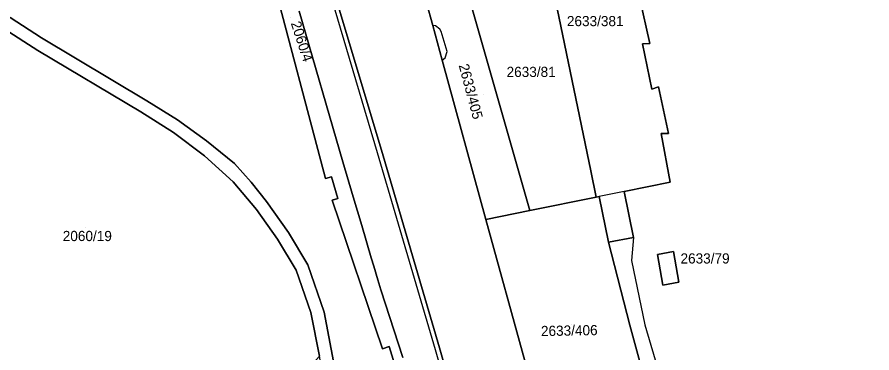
# Model space of a CAD drawing. Extents: x -263423 to -261326, y -1240067 to -1237864.
# Drawn here: x -262217.3 to -262049.1, y -1239160.9 to -1239094.9 of the extents above; entities that cross this region are included whole.
import ezdxf

# ---------------------------------------------------------------- set-up
doc = ezdxf.new("R2010")
doc.units = 0
for name, color, linetype in [('body_kn', 7, 'Continuous'), ('kladpar_druhypozemkov', 7, 'Continuous'), ('kladpar_hranice', 7, 'Continuous'), ('kladpar_parcelnecisla', 7, 'Continuous'), ('kladpar_plochy', 7, 'Continuous'), ('kladpar_sipky', 7, 'Continuous'), ('zappar_hrandruhpozemk', 7, 'Continuous')]:
    doc.layers.add(name, color=color, linetype=linetype)

msp = doc.modelspace()

# ---------------------------------------------------------------- linework, layer by layer
at = {"layer": 'body_kn'}
for p, q in [((-262135.52, -1239096.59), (-262135.52, -1239096.59)), ((-262135.52, -1239096.59), (-262135.52, -1239096.59)), ((-262134.95, -1239096.64), (-262134.95, -1239096.64)), ((-262134.12, -1239097.28), (-262134.12, -1239097.28)), ((-262133.84, -1239097.76), (-262133.84, -1239097.76)), ((-262212.51, -1239099.02), (-262212.51, -1239099.02)), ((-262094.26, -1239100.17), (-262094.26, -1239100.17)), ((-262092.78, -1239100.1), (-262092.78, -1239100.1)), ((-262213.22, -1239101.52), (-262213.22, -1239101.52)), ((-262133.08, -1239102.92), (-262133.08, -1239102.92)), ((-262132.7, -1239101.67), (-262132.7, -1239101.67)), ((-262133.65, -1239103.38), (-262133.65, -1239103.38)), ((-262133.65, -1239103.38), (-262133.65, -1239103.38)), ((-262092.4, -1239109.08), (-262092.4, -1239109.08)), ((-262091.06, -1239108.64), (-262091.06, -1239108.64)), ((-262191.75, -1239111.38), (-262191.75, -1239111.38)), ((-262192.96, -1239113.56), (-262192.96, -1239113.56)), ((-262185.77, -1239115.14), (-262185.77, -1239115.14)), ((-262186.51, -1239117.59), (-262186.51, -1239117.59)), ((-262090.58, -1239117.82), (-262090.58, -1239117.82)), ((-262089.11, -1239117.8), (-262089.11, -1239117.8)), ((-262180.02, -1239119.25), (-262180.02, -1239119.25)), ((-262145.6, -1239121.1), (-262145.6, -1239121.1)), ((-262180.42, -1239122.18), (-262180.42, -1239122.18)), ((-262146.47, -1239121.56), (-262146.47, -1239121.56)), ((-262174.53, -1239123.69), (-262174.53, -1239123.69)), ((-262153.18, -1239123.39), (-262153.18, -1239123.39)), ((-262155.42, -1239126.35), (-262155.42, -1239126.35)), ((-262104.42, -1239125.12), (-262104.42, -1239125.12)), ((-262174.77, -1239127.28), (-262174.77, -1239127.28)), ((-262171.27, -1239127.37), (-262171.27, -1239127.37)), ((-262156.6, -1239126.67), (-262156.6, -1239126.67)), ((-262088.76, -1239127.36), (-262088.76, -1239127.36)), ((-262097.86, -1239129.2), (-262097.86, -1239129.2)), ((-262097.86, -1239129.2), (-262097.86, -1239129.2)), ((-262168.21, -1239131.2), (-262168.21, -1239131.2)), ((-262155.31, -1239130.91), (-262155.31, -1239130.91)), ((-262154.17, -1239130.58), (-262154.17, -1239130.58)), ((-262151.17, -1239130.24), (-262151.17, -1239130.24)), ((-262103.35, -1239130.31), (-262103.35, -1239130.31)), ((-262103.35, -1239130.31), (-262103.35, -1239130.31)), ((-262102.76, -1239130.19), (-262102.76, -1239130.19)), ((-262170.22, -1239132.75), (-262170.22, -1239132.75)), ((-262116.41, -1239132.95), (-262116.41, -1239132.95)), ((-262125.04, -1239134.7), (-262125.04, -1239134.7)), ((-262149.48, -1239135.89), (-262149.48, -1239135.89)), ((-262163.91, -1239137.24), (-262163.91, -1239137.24)), ((-262095.97, -1239138.25), (-262095.97, -1239138.25)), ((-262095.97, -1239138.25), (-262095.97, -1239138.25)), ((-262166.08, -1239138.56), (-262166.08, -1239138.56)), ((-262100.93, -1239139.17), (-262100.93, -1239139.17)), ((-262091.28, -1239141.58), (-262091.28, -1239141.58)), ((-262088.12, -1239141.03), (-262088.12, -1239141.03)), ((-262088.12, -1239141.03), (-262088.12, -1239141.03)), ((-262147.6, -1239142.23), (-262147.6, -1239142.23)), ((-262096.42, -1239142.77), (-262096.42, -1239142.77)), ((-262162.4, -1239144.67), (-262162.4, -1239144.67)), ((-262160.12, -1239143.61), (-262160.12, -1239143.61)), ((-262147.11, -1239143.86), (-262147.11, -1239143.86)), ((-262146.3, -1239146.58), (-262146.3, -1239146.58)), ((-262090.23, -1239147.59), (-262090.23, -1239147.59)), ((-262087.1, -1239147.05), (-262087.1, -1239147.05)), ((-262145.72, -1239148.52), (-262145.72, -1239148.52)), ((-262159.52, -1239152.97), (-262159.52, -1239152.97)), ((-262159.52, -1239152.97), (-262159.52, -1239152.97)), ((-262156.89, -1239152.92), (-262156.89, -1239152.92)), ((-262096.71, -1239155.48), (-262096.71, -1239155.48)), ((-262093.8, -1239155.38), (-262093.8, -1239155.38)), ((-262145.42, -1239160.12), (-262145.42, -1239160.12)), ((-262144.12, -1239159.69), (-262144.12, -1239159.69)), ((-262134.21, -1239159.96), (-262134.21, -1239159.96)), ((-262135.06, -1239160.27), (-262135.06, -1239160.27))]:
    msp.add_line(p, q, dxfattribs=at)
at = {"layer": 'kladpar_druhypozemkov'}
for p, q in [((-262163.47, -1239095.07), (-262163.47, -1239095.07)), ((-262115.71, -1239104.21), (-262115.71, -1239104.21)), ((-262125.45, -1239110.21), (-262125.45, -1239110.21)), ((-262203.81, -1239136.2), (-262203.81, -1239136.2)), ((-262088.74, -1239143.36), (-262088.74, -1239143.36)), ((-262108.26, -1239155.41), (-262108.26, -1239155.41))]:
    msp.add_line(p, q, dxfattribs=at)
at = {"layer": 'kladpar_hranice'}
for points in [[(-262115.35, -1239081.51), (-262114.97, -1239082.89), (-262113.23, -1239082.43), (-262104.42, -1239125.12), (-262103.35, -1239130.31), (-262116.41, -1239132.95), (-262129.54, -1239087.04), (-262129.99, -1239085.46), (-262115.35, -1239081.51)], [(-262094.83, -1239091), (-262092.78, -1239100.1), (-262094.26, -1239100.17), (-262092.4, -1239109.08), (-262091.06, -1239108.64), (-262089.11, -1239117.8), (-262090.58, -1239117.82), (-262088.76, -1239127.36), (-262097.86, -1239129.2), (-262095.97, -1239138.25), (-262100.93, -1239139.17), (-262102.76, -1239130.19), (-262103.35, -1239130.31), (-262104.42, -1239125.12), (-262113.23, -1239082.43)], [(-262159.52, -1239152.97), (-262157.79, -1239161.58), (-262166.17, -1239170.73), (-262175.21, -1239179.22), (-262183.32, -1239185.67), (-262191.9, -1239191.51), (-262200.88, -1239196.68), (-262203.4, -1239191.55), (-262206.46, -1239186.73), (-262212.61, -1239179.57), (-262219.93, -1239171.34), (-262229.73, -1239161.27), (-262239.99, -1239151.67), (-262250.67, -1239142.42), (-262261.79, -1239133.66), (-262265.09, -1239130.57), (-262267.91, -1239127), (-262270.15, -1239123.07), (-262272.32, -1239119.42), (-262274.7, -1239115.92), (-262271.92, -1239107.61), (-262263.92, -1239083.08)], [(-262157.05, -1239082.84), (-262145.6, -1239121.1), (-262134.21, -1239159.96), (-262132.82, -1239164.79), (-262129.2, -1239165.19), (-262117.4, -1239162.5), (-262110.96, -1239185.93), (-262102.7, -1239216.43), (-262114.16, -1239246.49), (-262117.39, -1239247.34), (-262117.56, -1239249.94), (-262117.58, -1239250.21), (-262117.63, -1239250.61), (-262118.28, -1239257.26), (-262131.78, -1239258.5), (-262135.89, -1239260.24), (-262138.91, -1239262.49), (-262141.5, -1239264.86), (-262145.03, -1239268), (-262153.03, -1239275.68)], [(-262137.99, -1239087.62), (-262135.52, -1239096.59), (-262133.65, -1239103.38), (-262125.04, -1239134.7), (-262117.4, -1239162.5), (-262129.2, -1239165.19), (-262132.82, -1239164.79), (-262134.21, -1239159.96), (-262145.6, -1239121.1), (-262157.05, -1239082.84)], [(-262135.52, -1239096.59), (-262137.99, -1239087.62), (-262132.92, -1239086.25), (-262129.99, -1239085.46), (-262129.54, -1239087.04), (-262116.41, -1239132.95), (-262125.04, -1239134.7), (-262133.65, -1239103.38), (-262135.52, -1239096.59)], [(-262225.09, -1239330.95), (-262142.03, -1239251.08), (-262137.34, -1239246.36), (-262131.1, -1239234.72), (-262129.3, -1239223.87), (-262130.18, -1239210.72), (-262138.41, -1239178.7), (-262139.91, -1239179.16), (-262141.18, -1239174.97), (-262139.56, -1239174.44), (-262144.12, -1239159.69), (-262145.42, -1239160.12), (-262155.31, -1239130.91), (-262154.17, -1239130.58), (-262155.42, -1239126.35), (-262156.6, -1239126.67), (-262167.32, -1239086.22)], [(-262167.32, -1239086.22), (-262156.6, -1239126.67), (-262155.42, -1239126.35), (-262154.17, -1239130.58), (-262155.31, -1239130.91), (-262145.42, -1239160.12), (-262144.12, -1239159.69), (-262139.56, -1239174.44), (-262141.18, -1239174.97), (-262139.91, -1239179.16), (-262138.41, -1239178.7), (-262130.18, -1239210.72), (-262129.3, -1239223.87), (-262131.1, -1239234.72), (-262137.34, -1239246.36), (-262142.03, -1239251.08), (-262225.09, -1239330.95)], [(-261969.12, -1239566.77), (-262077.72, -1239183.39), (-262084.91, -1239185.34), (-262088.19, -1239186.23), (-262090.16, -1239179.55), (-262096.71, -1239155.48), (-262100.93, -1239139.17), (-262095.97, -1239138.25), (-262097.86, -1239129.2), (-262088.76, -1239127.36), (-262090.58, -1239117.82), (-262089.11, -1239117.8), (-262091.06, -1239108.64), (-262092.4, -1239109.08), (-262094.26, -1239100.17), (-262092.78, -1239100.1), (-262094.83, -1239091)], [(-262226.29, -1239092.67), (-262219.87, -1239097.26), (-262213.22, -1239101.52), (-262192.96, -1239113.56), (-262186.51, -1239117.59), (-262180.42, -1239122.18), (-262174.77, -1239127.28), (-262170.22, -1239132.75), (-262166.08, -1239138.56), (-262162.4, -1239144.67), (-262159.52, -1239152.97)], [(-262141.4, -1239161.81), (-262145.72, -1239148.52), (-262146.3, -1239146.58), (-262147.11, -1239143.86), (-262147.6, -1239142.23), (-262149.48, -1239135.89), (-262151.17, -1239130.24), (-262153.18, -1239123.39), (-262161.82, -1239093.76)], [(-262161.82, -1239093.76), (-262153.18, -1239123.39), (-262151.17, -1239130.24), (-262149.48, -1239135.89), (-262147.6, -1239142.23), (-262147.11, -1239143.86), (-262146.3, -1239146.58), (-262145.72, -1239148.52), (-262141.4, -1239161.81)], [(-262185.46, -1239275.49), (-262167.9, -1239253.82), (-262158.68, -1239240.61), (-262154.45, -1239232.56), (-262151.56, -1239223.86), (-262150.15, -1239214.86), (-262149.52, -1239206.28), (-262149.66, -1239197.67), (-262150.75, -1239188.25), (-262152.39, -1239178.91), (-262155.04, -1239162.6), (-262156.89, -1239152.92), (-262160.12, -1239143.61), (-262163.91, -1239137.24), (-262168.21, -1239131.2), (-262171.27, -1239127.37), (-262174.53, -1239123.69), (-262180.02, -1239119.25), (-262185.77, -1239115.14), (-262191.75, -1239111.38), (-262212.51, -1239099.02), (-262218.7, -1239095.03)], [(-262218.7, -1239095.03), (-262212.51, -1239099.02), (-262191.75, -1239111.38), (-262185.77, -1239115.14), (-262180.02, -1239119.25), (-262174.53, -1239123.69), (-262171.27, -1239127.37), (-262168.21, -1239131.2), (-262163.91, -1239137.24), (-262160.12, -1239143.61), (-262156.89, -1239152.92), (-262155.04, -1239162.6), (-262152.39, -1239178.91), (-262150.75, -1239188.25), (-262149.66, -1239197.67), (-262149.52, -1239206.28), (-262150.15, -1239214.86), (-262151.56, -1239223.86), (-262154.45, -1239232.56), (-262158.68, -1239240.61), (-262167.9, -1239253.82), (-262185.46, -1239275.49)], [(-262187.49, -1239273.94), (-262181.45, -1239266.32), (-262180.04, -1239264.56), (-262170.07, -1239252.44), (-262160.81, -1239239.16), (-262156.81, -1239231.66), (-262154.07, -1239223.55), (-262152.7, -1239215.17), (-262152.06, -1239206.49), (-262152.16, -1239197.79), (-262153.34, -1239188.31), (-262154.93, -1239178.9), (-262157.37, -1239164.15), (-262157.79, -1239161.58), (-262159.52, -1239152.97), (-262162.4, -1239144.67), (-262166.08, -1239138.56), (-262170.22, -1239132.75), (-262174.77, -1239127.28), (-262180.42, -1239122.18), (-262186.51, -1239117.59), (-262192.96, -1239113.56), (-262213.22, -1239101.52), (-262219.87, -1239097.26)], [(-262103.35, -1239130.31), (-262102.76, -1239130.19), (-262100.93, -1239139.17), (-262096.71, -1239155.48), (-262090.16, -1239179.55), (-262103.46, -1239183.47), (-262110.96, -1239185.93), (-262117.4, -1239162.5), (-262125.04, -1239134.7), (-262116.41, -1239132.95), (-262103.35, -1239130.31)], [(-262087.1, -1239147.05), (-262088.12, -1239141.03), (-262091.28, -1239141.58), (-262090.23, -1239147.59), (-262087.1, -1239147.05)], [(-262088.12, -1239141.03), (-262087.1, -1239147.05), (-262090.23, -1239147.59), (-262091.28, -1239141.58), (-262088.12, -1239141.03)]]:
    msp.add_lwpolyline(points, dxfattribs=at)
at = {"layer": 'kladpar_plochy'}
for p, q in [((-262092.78, -1239100.1), (-262094.83, -1239091)), ((-262094.26, -1239100.17), (-262092.78, -1239100.1)), ((-262092.4, -1239109.08), (-262094.26, -1239100.17)), ((-262091.06, -1239108.64), (-262092.4, -1239109.08)), ((-262089.11, -1239117.8), (-262091.06, -1239108.64)), ((-262090.58, -1239117.82), (-262089.11, -1239117.8)), ((-262088.76, -1239127.36), (-262090.58, -1239117.82)), ((-262097.86, -1239129.2), (-262088.76, -1239127.36)), ((-262095.97, -1239138.25), (-262097.86, -1239129.2)), ((-262100.93, -1239139.17), (-262095.97, -1239138.25)), ((-262096.71, -1239155.48), (-262100.93, -1239139.17)), ((-262088.12, -1239141.03), (-262091.28, -1239141.58)), ((-262091.28, -1239141.58), (-262090.23, -1239147.59)), ((-262087.1, -1239147.05), (-262088.12, -1239141.03)), ((-262090.23, -1239147.59), (-262087.1, -1239147.05)), ((-262090.16, -1239179.55), (-262096.71, -1239155.48))]:
    msp.add_line(p, q, dxfattribs=at)
for points in [[(-262115.35, -1239081.51), (-262114.97, -1239082.89), (-262113.23, -1239082.43), (-262104.42, -1239125.12), (-262103.35, -1239130.31), (-262116.41, -1239132.95), (-262129.54, -1239087.04), (-262129.99, -1239085.46)], [(-262135.52, -1239096.59), (-262137.99, -1239087.62), (-262132.92, -1239086.25), (-262129.99, -1239085.46), (-262129.54, -1239087.04), (-262116.41, -1239132.95), (-262125.04, -1239134.7), (-262133.65, -1239103.38)], [(-262103.35, -1239130.31), (-262102.76, -1239130.19), (-262100.93, -1239139.17), (-262096.71, -1239155.48), (-262090.16, -1239179.55), (-262103.46, -1239183.47), (-262110.96, -1239185.93), (-262117.4, -1239162.5), (-262125.04, -1239134.7), (-262116.41, -1239132.95)], [(-262088.12, -1239141.03), (-262087.1, -1239147.05), (-262090.23, -1239147.59), (-262091.28, -1239141.58)]]:
    msp.add_lwpolyline(points, close=True, dxfattribs=at)
for points in [[(-262094.83, -1239091), (-262092.78, -1239100.1), (-262094.26, -1239100.17), (-262092.4, -1239109.08), (-262091.06, -1239108.64), (-262089.11, -1239117.8), (-262090.58, -1239117.82), (-262088.76, -1239127.36), (-262097.86, -1239129.2), (-262095.97, -1239138.25), (-262100.93, -1239139.17), (-262102.76, -1239130.19), (-262103.35, -1239130.31), (-262104.42, -1239125.12), (-262113.23, -1239082.43)], [(-262157.05, -1239082.84), (-262145.6, -1239121.1), (-262134.21, -1239159.96), (-262132.82, -1239164.79), (-262129.2, -1239165.19), (-262117.4, -1239162.5), (-262110.96, -1239185.93), (-262102.7, -1239216.43), (-262114.16, -1239246.49), (-262117.39, -1239247.34), (-262117.56, -1239249.94), (-262117.58, -1239250.21), (-262117.63, -1239250.61), (-262118.28, -1239257.26), (-262131.78, -1239258.5), (-262135.89, -1239260.24), (-262138.91, -1239262.49), (-262141.5, -1239264.86), (-262145.03, -1239268), (-262153.03, -1239275.68)], [(-262137.99, -1239087.62), (-262135.52, -1239096.59), (-262133.65, -1239103.38), (-262125.04, -1239134.7), (-262117.4, -1239162.5), (-262129.2, -1239165.19), (-262132.82, -1239164.79), (-262134.21, -1239159.96), (-262145.6, -1239121.1), (-262157.05, -1239082.84)], [(-262225.09, -1239330.95), (-262142.03, -1239251.08), (-262137.34, -1239246.36), (-262131.1, -1239234.72), (-262129.3, -1239223.87), (-262130.18, -1239210.72), (-262138.41, -1239178.7), (-262139.91, -1239179.16), (-262141.18, -1239174.97), (-262139.56, -1239174.44), (-262144.12, -1239159.69), (-262145.42, -1239160.12), (-262155.31, -1239130.91), (-262154.17, -1239130.58), (-262155.42, -1239126.35), (-262156.6, -1239126.67), (-262167.32, -1239086.22)], [(-262167.32, -1239086.22), (-262156.6, -1239126.67), (-262155.42, -1239126.35), (-262154.17, -1239130.58), (-262155.31, -1239130.91), (-262145.42, -1239160.12), (-262144.12, -1239159.69), (-262139.56, -1239174.44), (-262141.18, -1239174.97), (-262139.91, -1239179.16), (-262138.41, -1239178.7), (-262130.18, -1239210.72), (-262129.3, -1239223.87), (-262131.1, -1239234.72), (-262137.34, -1239246.36), (-262142.03, -1239251.08), (-262225.09, -1239330.95)], [(-262141.4, -1239161.81), (-262145.72, -1239148.52), (-262146.3, -1239146.58), (-262147.11, -1239143.86), (-262147.6, -1239142.23), (-262149.48, -1239135.89), (-262151.17, -1239130.24), (-262153.18, -1239123.39), (-262161.82, -1239093.76)], [(-262161.82, -1239093.76), (-262153.18, -1239123.39), (-262151.17, -1239130.24), (-262149.48, -1239135.89), (-262147.6, -1239142.23), (-262147.11, -1239143.86), (-262146.3, -1239146.58), (-262145.72, -1239148.52), (-262141.4, -1239161.81)], [(-262185.46, -1239275.49), (-262167.9, -1239253.82), (-262158.68, -1239240.61), (-262154.45, -1239232.56), (-262151.56, -1239223.86), (-262150.15, -1239214.86), (-262149.52, -1239206.28), (-262149.66, -1239197.67), (-262150.75, -1239188.25), (-262152.39, -1239178.91), (-262155.04, -1239162.6), (-262156.89, -1239152.92), (-262160.12, -1239143.61), (-262163.91, -1239137.24), (-262168.21, -1239131.2), (-262171.27, -1239127.37), (-262174.53, -1239123.69), (-262180.02, -1239119.25), (-262185.77, -1239115.14), (-262191.75, -1239111.38), (-262212.51, -1239099.02), (-262218.7, -1239095.03)], [(-262218.7, -1239095.03), (-262212.51, -1239099.02), (-262191.75, -1239111.38), (-262185.77, -1239115.14), (-262180.02, -1239119.25), (-262174.53, -1239123.69), (-262171.27, -1239127.37), (-262168.21, -1239131.2), (-262163.91, -1239137.24), (-262160.12, -1239143.61), (-262156.89, -1239152.92), (-262155.04, -1239162.6), (-262152.39, -1239178.91), (-262150.75, -1239188.25), (-262149.66, -1239197.67), (-262149.52, -1239206.28), (-262150.15, -1239214.86), (-262151.56, -1239223.86), (-262154.45, -1239232.56), (-262158.68, -1239240.61), (-262167.9, -1239253.82), (-262185.46, -1239275.49)], [(-262219.87, -1239097.26), (-262213.22, -1239101.52), (-262192.96, -1239113.56), (-262186.51, -1239117.59), (-262180.42, -1239122.18), (-262174.77, -1239127.28), (-262170.22, -1239132.75), (-262166.08, -1239138.56), (-262162.4, -1239144.67), (-262159.52, -1239152.97), (-262157.79, -1239161.58), (-262166.17, -1239170.73), (-262175.21, -1239179.22), (-262183.32, -1239185.67), (-262191.9, -1239191.51), (-262200.88, -1239196.68), (-262203.4, -1239191.55), (-262206.46, -1239186.73), (-262212.61, -1239179.57), (-262219.93, -1239171.34)], [(-262187.49, -1239273.94), (-262181.45, -1239266.32), (-262180.04, -1239264.56), (-262170.07, -1239252.44), (-262160.81, -1239239.16), (-262156.81, -1239231.66), (-262154.07, -1239223.55), (-262152.7, -1239215.17), (-262152.06, -1239206.49), (-262152.16, -1239197.79), (-262153.34, -1239188.31), (-262154.93, -1239178.9), (-262157.37, -1239164.15), (-262157.79, -1239161.58), (-262159.52, -1239152.97), (-262162.4, -1239144.67), (-262166.08, -1239138.56), (-262170.22, -1239132.75), (-262174.77, -1239127.28), (-262180.42, -1239122.18), (-262186.51, -1239117.59), (-262192.96, -1239113.56), (-262213.22, -1239101.52), (-262219.87, -1239097.26)]]:
    msp.add_lwpolyline(points, dxfattribs=at)
at = {"layer": 'kladpar_sipky'}
msp.add_line((-262088.78, -1239145.61), (-262088.78, -1239145.61), dxfattribs=at)
at = {"layer": 'zappar_hrandruhpozemk'}
for p, q in [((-262157.93, -1239082.98), (-262146.47, -1239121.56)), ((-262132.7, -1239101.67), (-262133.84, -1239097.76)), ((-262146.47, -1239121.56), (-262135.06, -1239160.27)), ((-262097.86, -1239129.2), (-262102.76, -1239130.19)), ((-262095.97, -1239138.25), (-262096.42, -1239142.77))]:
    msp.add_line(p, q, dxfattribs=at)
for points in [[(-262133.84, -1239097.76), (-262134.12, -1239097.28), (-262134.95, -1239096.64), (-262135.52, -1239096.59)], [(-262133.65, -1239103.38), (-262133.08, -1239102.92), (-262132.7, -1239101.67)], [(-262096.42, -1239142.77), (-262093.8, -1239155.38), (-262084.91, -1239185.34)], [(-262135.06, -1239160.27), (-262133.64, -1239165.03), (-262132.82, -1239164.79)]]:
    msp.add_lwpolyline(points, dxfattribs=at)

# ---------------------------------------------------------------- texts
at = {"layer": 'kladpar_parcelnecisla'}
for s, rotation, p in [('2060/4', 288, (-262163.47, -1239096.12)), ('2633/405', 285, (-262130.42, -1239104.41)), ('2633/406', 1, (-262114.2, -1239157.63))]:
    msp.add_text(s, height=2, rotation=rotation, dxfattribs=at).set_placement(p)
for s, p in [('2633/381', (-262109.11, -1239096.71)), ('2633/81', (-262120.98, -1239106.7)), ('2060/19', (-262208.33, -1239138.95)), ('2633/79', (-262086.75, -1239143.36))]:
    msp.add_text(s, height=2, dxfattribs=at).set_placement(p)

doc.saveas('drawing.dxf')
